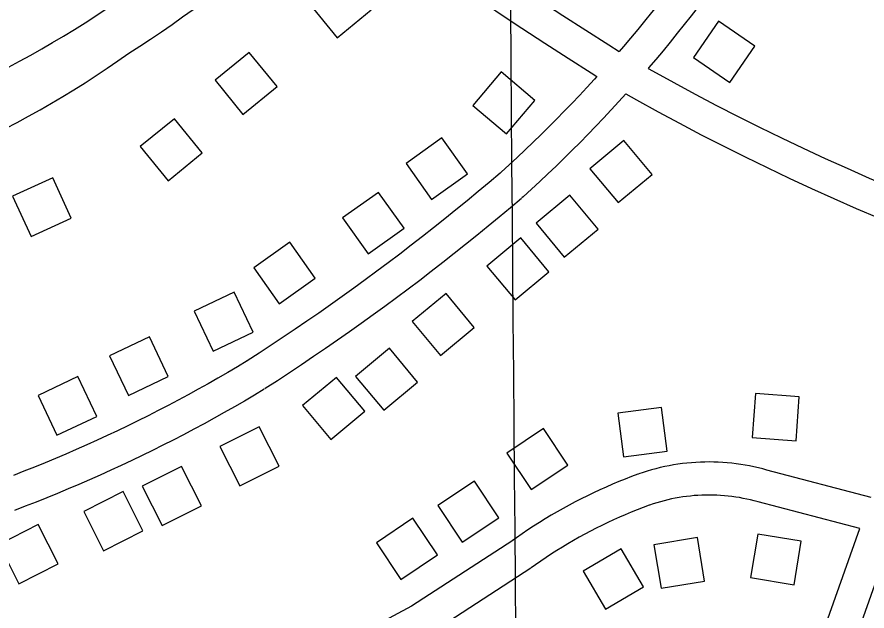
# Model space of a CAD drawing. Extents: x 3568792 to 3606828, y 529143 to 554785.
# Drawn here: x 3586454 to 3587226, y 535395 to 535934 of the extents above; entities that cross this region are included whole.
import ezdxf

# ---------------------------------------------------------------- set-up
doc = ezdxf.new("R2010")
doc.units = 0
for name, color, linetype in [('V-BLDG-OTLN', 7, 'Continuous'), ('V-GRID-MAJR', 7, 'Continuous'), ('V-ROAD-CNTR', 7, 'Continuous')]:
    doc.layers.add(name, color=color, linetype=linetype)

msp = doc.modelspace()

# ---------------------------------------------------------------- linework, layer by layer
at = {"layer": 'V-BLDG-OTLN'}
for points in [[(3586750.03, 535971.82), (3586719.06, 535946.51), (3586744.37, 535915.54), (3586775.34, 535940.84)], [(3587090.84, 535930.5), (3587068.11, 535897.59), (3587101.03, 535874.86), (3587123.76, 535907.77)], [(3586664.57, 535902.22), (3586633.6, 535876.92), (3586658.9, 535845.94), (3586689.88, 535871.25)], [(3586898.07, 535828.18), (3586923.96, 535858.67), (3586893.48, 535884.56), (3586867.58, 535854.07)], [(3586596.6, 535842), (3586565.63, 535816.69), (3586590.94, 535785.71), (3586621.91, 535811.02)], [(3586830.09, 535768.73), (3586862.73, 535791.86), (3586839.6, 535824.5), (3586806.96, 535801.37)], [(3587004.81, 535822.21), (3586974.03, 535796.65), (3586999.58, 535765.88), (3587030.36, 535791.43)], [(3586486.07, 535788.22), (3586449.71, 535771.55), (3586466.37, 535735.19), (3586502.73, 535751.86)], [(3586772.55, 535719.39), (3586805.18, 535742.52), (3586782.05, 535775.16), (3586749.42, 535752.03)], [(3586955.8, 535772.65), (3586925.02, 535747.1), (3586950.58, 535716.32), (3586981.35, 535741.87)], [(3586911.2, 535733.78), (3586880.42, 535708.22), (3586905.97, 535677.45), (3586936.75, 535703)], [(3586691.79, 535674.04), (3586724.42, 535697.17), (3586701.29, 535729.8), (3586668.66, 535706.67)], [(3586631.89, 535631.15), (3586668, 535648.35), (3586650.79, 535684.46), (3586614.68, 535667.26)], [(3586843.4, 535683.34), (3586812.63, 535657.78), (3586838.18, 535627.01), (3586868.96, 535652.56)], [(3586554.98, 535590.69), (3586591.09, 535607.89), (3586573.88, 535644), (3586537.77, 535626.8)], [(3586791.89, 535633.69), (3586761.11, 535608.14), (3586786.67, 535577.37), (3586817.44, 535602.92)], [(3586489.96, 535554.64), (3586526.07, 535571.85), (3586508.87, 535607.96), (3586472.76, 535590.75)], [(3586743.86, 535607.25), (3586713.09, 535581.7), (3586738.64, 535550.92), (3586769.41, 535576.47)], [(3587121.38, 535552.57), (3587161.27, 535549.69), (3587164.15, 535589.59), (3587124.26, 535592.47)], [(3587004.55, 535535.02), (3587044.2, 535540.33), (3587038.89, 535579.98), (3586999.24, 535574.66)], [(3586673.71, 535562.39), (3586637.98, 535544.42), (3586655.96, 535508.68), (3586691.69, 535526.66)], [(3586920.67, 535505.32), (3586953.92, 535527.56), (3586931.68, 535560.81), (3586898.43, 535538.57)], [(3586603.18, 535526.41), (3586567.45, 535508.43), (3586585.42, 535472.7), (3586621.16, 535490.68)], [(3586858.05, 535457.57), (3586891.3, 535479.8), (3586869.06, 535513.05), (3586835.81, 535490.81)], [(3586550.01, 535503.56), (3586514.28, 535485.58), (3586532.26, 535449.85), (3586567.99, 535467.83)], [(3586802.24, 535423.84), (3586835.49, 535446.07), (3586813.25, 535479.32), (3586780, 535457.08)], [(3586473, 535473.63), (3586437.27, 535455.65), (3586455.25, 535419.92), (3586490.98, 535437.9)], [(3587071.6, 535461.83), (3587032.13, 535455.33), (3587038.64, 535415.86), (3587078.1, 535422.36)], [(3587165.82, 535458.5), (3587126.34, 535464.98), (3587119.87, 535425.51), (3587159.34, 535419.03)], [(3587002.47, 535451.64), (3586967.94, 535431.45), (3586988.13, 535396.91), (3587022.66, 535417.1)]]:
    msp.add_lwpolyline(points, close=True, dxfattribs=at)
at = {"layer": 'V-GRID-MAJR'}
msp.add_spline([(3586912.77, 534664.87), (3586861.67, 540722.2), (3586810.54, 546783.01), (3586759.41, 552843.82), (3586759.38, 552847.27)], degree=3, dxfattribs=at)
at = {"layer": 'V-ROAD-CNTR'}
for p, q in [((3587229.5, 535498.17), (3587134.52, 535523.14)), ((3587219.03, 535469.91), (3587126.9, 535494.12)), ((3586920.2, 535434.02), (3586839.68, 535381.78))]:
    msp.add_line(p, q, dxfattribs=at)
for points in [[(3586952.92, 534663.11), (3586964.47, 534694.13), (3587043.58, 534907.43), (3587148.35, 535180.46), (3587251.91, 535472.91), (3587351.32, 535731), (3587440.39, 535970.35), (3587546.13, 536250.86), (3587649.59, 536532.61), (3587794.3, 536930.19)], [(3586760.48, 536073.5), (3586775.21, 536061.38), (3586790.01, 536049.48), (3586804.93, 536037.72), (3586819.97, 536026.12), (3586835.13, 536014.67), (3586850.41, 536003.38), (3586865.8, 535992.25), (3586881.31, 535981.28), (3586896.94, 535970.47), (3586912.67, 535959.83), (3586928.55, 535949.32), (3586949.35, 535935.72), (3586970.23, 535922.27), (3586991.21, 535908.97), (3587000.59, 535903.11)], [(3586741.43, 536050.32), (3586756.28, 536038.11), (3586771.32, 536026.01), (3586786.48, 536014.06), (3586801.77, 536002.27), (3586817.18, 535990.63), (3586832.7, 535979.16), (3586848.35, 535967.85), (3586864.12, 535956.7), (3586880, 535945.71), (3586895.99, 535934.89), (3586912.06, 535924.26), (3586933.01, 535910.55), (3586954.08, 535896.99), (3586975.23, 535883.58), (3586980.4, 535880.35)], [(3587094.9, 536026.72), (3587089.29, 536018.41), (3587083.64, 536010.19), (3587077.93, 536002.02), (3587072.16, 535993.89), (3587066.32, 535985.8), (3587060.42, 535977.77), (3587054.45, 535969.78), (3587048.42, 535961.84), (3587042.33, 535953.94), (3587036.18, 535946.1), (3587029.96, 535938.3), (3587023.68, 535930.55), (3587017.34, 535922.86), (3587010.94, 535915.21), (3587004.48, 535907.61), (3587000.59, 535903.11)], [(3587119.77, 536009.94), (3587114.09, 536001.53), (3587108.31, 535993.11), (3587102.46, 535984.74), (3587096.55, 535976.42), (3587090.57, 535968.14), (3587084.53, 535959.91), (3587078.42, 535951.73), (3587072.24, 535943.6), (3587066.01, 535935.52), (3587059.71, 535927.49), (3587053.34, 535919.5), (3587046.91, 535911.57), (3587040.42, 535903.69), (3587033.87, 535895.86), (3587027.26, 535888.09), (3587026.85, 535887.62)], [(3587026.85, 535887.62), (3587030.93, 535885.32), (3587050.16, 535874.73), (3587069.5, 535864.33), (3587088.93, 535854.12), (3587108.47, 535844.11), (3587128.11, 535834.29), (3587147.84, 535824.66), (3587167.66, 535815.23), (3587187.58, 535806), (3587207.59, 535796.97), (3587227.69, 535788.13), (3587247.94, 535779.46), (3587259.73, 535774.41), (3587271.49, 535769.62), (3587283.33, 535765.03), (3587295.24, 535760.65), (3587307.23, 535756.48), (3587319.29, 535752.53), (3587326.5, 535750.3)], [(3586980.4, 535880.35), (3586978.04, 535877.75), (3586971.29, 535870.42), (3586964.47, 535863.14), (3586957.6, 535855.91), (3586950.67, 535848.74), (3586943.69, 535841.63), (3586936.64, 535834.57), (3586929.55, 535827.56), (3586922.39, 535820.61), (3586915.19, 535813.72), (3586907.92, 535806.89), (3586900.61, 535800.11), (3586893.22, 535793.38), (3586892.01, 535792.29)], [(3587006.61, 535864.59), (3587000.19, 535857.51), (3586993.27, 535850), (3586986.29, 535842.55), (3586979.26, 535835.15), (3586972.16, 535827.81), (3586965.01, 535820.52), (3586957.8, 535813.3), (3586950.53, 535806.12), (3586943.21, 535799.01), (3586935.83, 535791.96), (3586928.39, 535784.96), (3586920.9, 535778.02), (3586913.38, 535771.16), (3586912.12, 535770.03)], [(3587006.61, 535864.59), (3587016.33, 535859.11), (3587035.82, 535848.37), (3587055.42, 535837.84), (3587075.12, 535827.49), (3587094.92, 535817.34), (3587114.82, 535807.39), (3587134.82, 535797.63), (3587154.91, 535788.08), (3587175.1, 535778.72), (3587195.38, 535769.56), (3587215.75, 535760.61), (3587236.13, 535751.89), (3587248.16, 535746.73), (3587260.4, 535741.74), (3587272.73, 535736.96), (3587285.14, 535732.4), (3587297.63, 535728.06), (3587310.19, 535723.94), (3587315.79, 535722.21)], [(3586892.37, 535792.61), (3586882.42, 535784.17), (3586872.44, 535775.83), (3586862.42, 535767.55), (3586852.34, 535759.33), (3586842.22, 535751.17), (3586832.04, 535743.07), (3586821.82, 535735.04), (3586811.54, 535727.07), (3586801.22, 535719.16), (3586790.85, 535711.31), (3586780.44, 535703.53), (3586769.97, 535695.81), (3586759.46, 535688.16), (3586748.9, 535680.57), (3586738.3, 535673.05), (3586727.65, 535665.58), (3586716.95, 535658.19), (3586706.21, 535650.86), (3586695.42, 535643.6), (3586684.59, 535636.4), (3586673.72, 535629.27), (3586662.79, 535622.19), (3586662.43, 535621.96)], [(3586911.76, 535769.71), (3586901.73, 535761.22), (3586891.62, 535752.76), (3586881.45, 535744.36), (3586871.24, 535736.03), (3586860.97, 535727.75), (3586850.65, 535719.54), (3586840.28, 535711.39), (3586829.86, 535703.31), (3586819.4, 535695.29), (3586808.88, 535687.33), (3586798.32, 535679.44), (3586787.7, 535671.62), (3586777.04, 535663.85), (3586766.34, 535656.16), (3586755.58, 535648.53), (3586744.78, 535640.96), (3586733.94, 535633.46), (3586723.04, 535626.03), (3586712.11, 535618.66), (3586701.12, 535611.36), (3586690.1, 535604.13), (3586679.04, 535596.97), (3586678.63, 535596.71)], [(3586662.82, 535622.2), (3586653.94, 535616.89), (3586645.07, 535611.67), (3586636.16, 535606.51), (3586627.21, 535601.43), (3586618.22, 535596.42), (3586609.19, 535591.47), (3586600.13, 535586.6), (3586591.03, 535581.79), (3586581.89, 535577.06), (3586572.71, 535572.39), (3586563.5, 535567.8), (3586554.26, 535563.27), (3586544.98, 535558.82), (3586535.67, 535554.44), (3586526.32, 535550.13), (3586516.94, 535545.89), (3586507.53, 535541.73), (3586498.08, 535537.64), (3586488.61, 535533.62), (3586479.1, 535529.67), (3586469.57, 535525.8), (3586460, 535522), (3586450.41, 535518.27)], [(3586678.23, 535596.47), (3586669.26, 535591.09), (3586660.19, 535585.75), (3586651.08, 535580.48), (3586641.93, 535575.29), (3586632.74, 535570.16), (3586623.51, 535565.11), (3586614.24, 535560.12), (3586604.93, 535555.21), (3586595.59, 535550.37), (3586586.21, 535545.6), (3586576.79, 535540.9), (3586567.34, 535536.27), (3586557.85, 535531.72), (3586548.33, 535527.24), (3586538.77, 535522.84), (3586529.18, 535518.51), (3586519.56, 535514.25), (3586509.9, 535510.06), (3586500.22, 535505.95), (3586490.5, 535501.92), (3586480.75, 535497.96), (3586470.97, 535494.07), (3586461.16, 535490.26), (3586451.32, 535486.53)], [(3587134.67, 535523.1), (3587130.89, 535524.13), (3587126.93, 535525.13), (3587122.94, 535526.04), (3587118.95, 535526.87), (3587114.93, 535527.61), (3587110.9, 535528.26), (3587106.86, 535528.83), (3587102.8, 535529.31), (3587098.74, 535529.71), (3587094.67, 535530.02), (3587090.59, 535530.24), (3587086.51, 535530.38), (3587082.43, 535530.43), (3587078.34, 535530.4), (3587074.26, 535530.27), (3587070.18, 535530.06), (3587066.11, 535529.77), (3587062.05, 535529.38), (3587057.99, 535528.91), (3587053.94, 535528.36), (3587049.91, 535527.72), (3587045.89, 535526.99), (3587041.89, 535526.18), (3587037.91, 535525.28), (3587033.94, 535524.3), (3587030, 535523.23), (3587026.09, 535522.09), (3587022.19, 535520.85), (3587018.39, 535519.56), (3587017.96, 535519.41)], [(3587017.47, 535519.32), (3587011.72, 535517.18), (3587005.9, 535514.92), (3587000.11, 535512.59), (3586994.36, 535510.19), (3586988.63, 535507.7), (3586982.94, 535505.15), (3586977.29, 535502.51), (3586971.67, 535499.81), (3586966.08, 535497.02), (3586960.54, 535494.17), (3586955.03, 535491.24), (3586949.56, 535488.24), (3586944.13, 535485.16), (3586938.74, 535482.02), (3586933.4, 535478.8), (3586928.09, 535475.52), (3586922.83, 535472.16), (3586917.62, 535468.73), (3586912.45, 535465.24), (3586907.34, 535461.68), (3586903.33, 535458.82)], [(3587126.75, 535494.16), (3587123.27, 535495.12), (3587119.93, 535495.96), (3587116.57, 535496.72), (3587113.19, 535497.42), (3587109.81, 535498.05), (3587106.4, 535498.6), (3587102.99, 535499.08), (3587099.57, 535499.49), (3587096.14, 535499.82), (3587092.7, 535500.08), (3587089.26, 535500.27), (3587085.82, 535500.39), (3587082.37, 535500.43), (3587078.93, 535500.4), (3587075.49, 535500.3), (3587072.04, 535500.12), (3587068.61, 535499.87), (3587065.18, 535499.54), (3587061.75, 535499.15), (3587058.34, 535498.68), (3587054.94, 535498.14), (3587051.54, 535497.53), (3587048.17, 535496.84), (3587044.81, 535496.08), (3587041.46, 535495.26), (3587038.14, 535494.36), (3587034.83, 535493.39), (3587031.54, 535492.35), (3587028.22, 535491.22), (3587027.95, 535491.12)], [(3587027.93, 535491.2), (3587022.37, 535489.13), (3587016.92, 535487.02), (3587011.5, 535484.84), (3587006.11, 535482.59), (3587000.75, 535480.26), (3586995.43, 535477.87), (3586990.13, 535475.4), (3586984.87, 535472.87), (3586979.64, 535470.26), (3586974.44, 535467.59), (3586969.29, 535464.85), (3586964.17, 535462.03), (3586959.08, 535459.16), (3586954.04, 535456.21), (3586949.03, 535453.2), (3586944.07, 535450.12), (3586939.14, 535446.98), (3586934.26, 535443.77), (3586929.42, 535440.5), (3586924.62, 535437.16), (3586920.75, 535434.4)], [(3586924.81, 534673.57), (3586936.35, 534704.58), (3587015.51, 534918.02), (3587120.2, 535190.85), (3587219.03, 535469.91)], [(3586903.88, 535459.19), (3586811.84, 535399.48), (3586684, 535330.74)]]:
    msp.add_lwpolyline(points, dxfattribs=at)
for centre, radius, start, end in [((3586053.97, 536701.47), 944.01, 302.06439, 324.93823), ((3585976.23, 536782.77), 1009.73, 291.8357, 312.72461), ((3586023.36, 536645.93), 914.87, 281.62781, 305.5374)]:
    msp.add_arc(centre, radius, start, end, dxfattribs=at)

doc.saveas('drawing.dxf')
